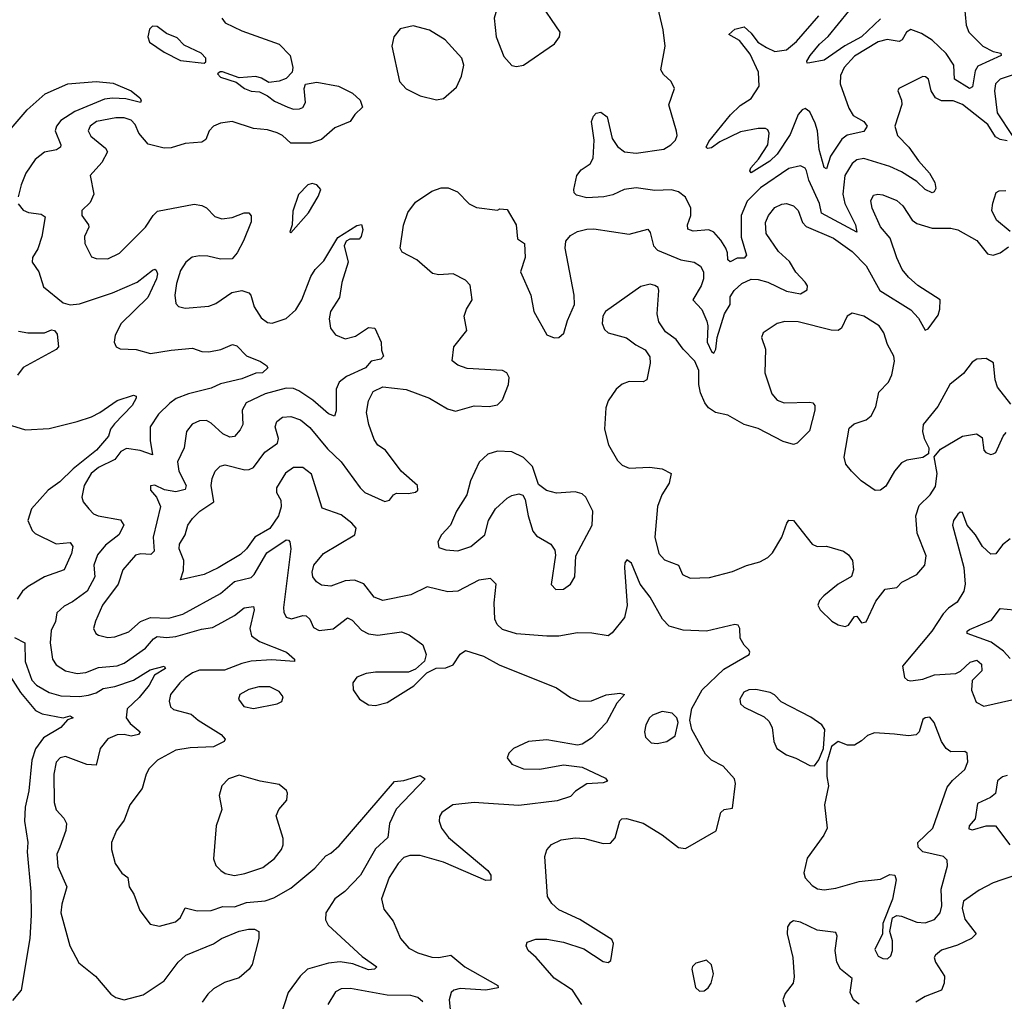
# Model space of a CAD drawing. Extents: x 1603745 to 1745082, y 385868 to 533966.
# Tile 590 of 646: x 1639420 to 1643613, y 506768 to 510948. Entities that reach past the tile are written whole.
import ezdxf

# ---------------------------------------------------------------- set-up
doc = ezdxf.new("R2010")
doc.units = 0

msp = doc.modelspace()

# ---------------------------------------------------------------- linework, layer by layer
at = {"layer": '0CON20XD'}
for points in [[(1641535, 510748.5), (1641565, 510754.4), (1641697.1, 510845), (1641718.6, 510875), (1641721.4, 510895), (1641626.7, 511035), (1641614, 511105), (1641635, 511136.7), (1641715, 511174), (1641721.2, 511195), (1641703.9, 511213.9), (1641635, 511228.8), (1641605, 511272.5), (1641575, 511290), (1641556.7, 511265), (1641551.7, 511228.3), (1641525, 511197.5), (1641520, 511165), (1641480.8, 511095), (1641439.7, 510955), (1641448.8, 510875), (1641481.6, 510791.6), (1641515, 510753.3), (1641535, 510748.5)], [(1643625, 510432), (1643595, 510437.5), (1643575, 510450), (1643542.5, 510502.5), (1643435, 510587.5), (1643395, 510602.2), (1643345, 510603.2), (1643319.1, 510615), (1643300.4, 510645), (1643289.4, 510695), (1643276.7, 510705), (1643265, 510705.6), (1643163.3, 510655), (1643158.8, 510645), (1643175.4, 510605.4), (1643176.6, 510586.6), (1643145.8, 510495), (1643158.4, 510455), (1643205.5, 510405.5), (1643247.8, 510347.8), (1643294.7, 510295), (1643317.3, 510255), (1643320.6, 510229.4), (1643314.3, 510215.7), (1643305, 510211.4), (1643275, 510224.6), (1643239.5, 510259.5), (1643175, 510300.5), (1643125, 510323.4), (1643015, 510357.6), (1642985, 510350.9), (1642964.1, 510335.9), (1642933.2, 510285), (1642924.4, 510205), (1642933.3, 510165), (1642978.6, 510075), (1642985, 510044), (1642834.4, 510124.4), (1642825.2, 510165), (1642779.7, 510265), (1642770.4, 510305), (1642765, 510315.6), (1642745, 510326.5), (1642695, 510313.8), (1642575, 510231.8), (1642517.2, 510175), (1642491.9, 510115), (1642492.1, 510022.1), (1642514.3, 509945), (1642505, 509932.9), (1642475, 509932.2), (1642445, 509917.1), (1642435.8, 509925), (1642434.3, 509955), (1642426.1, 509975), (1642405, 510010), (1642375, 510042.9), (1642355, 510052.9), (1642287.3, 510047.3), (1642265.5, 510055.5), (1642263.8, 510075), (1642278.2, 510115), (1642277.6, 510145), (1642255, 510192.5), (1642225, 510215.8), (1642195, 510223), (1642125, 510220.9), (1642045, 510231.9), (1641994.2, 510225), (1641945, 510201.8), (1641906.6, 510193.4), (1641835, 510189.6), (1641790.3, 510200.3), (1641780.5, 510210.5), (1641778.8, 510225), (1641792, 510285), (1641810.6, 510309.4), (1641849.2, 510335), (1641862.2, 510357.8), (1641865.4, 510435.4), (1641854.3, 510515), (1641862.7, 510537.3), (1641875, 510550), (1641895, 510553.8), (1641922, 510535), (1641942.9, 510442.9), (1641965, 510408.2), (1641995, 510385.4), (1642045, 510379.6), (1642163, 510397), (1642193.1, 510415), (1642211.8, 510435), (1642218.8, 510455), (1642216.4, 510473.6), (1642184.4, 510585), (1642208, 510655), (1642194.3, 510685), (1642160.8, 510715), (1642149.4, 510735), (1642168.5, 510835), (1642159.5, 510905), (1642130.8, 511025)], [(1643441.1, 511015), (1643450.4, 510925), (1643462.1, 510895), (1643521.5, 510835), (1643565, 510812.6), (1643597.5, 510805), (1643599.4, 510795), (1643500, 510750), (1643489, 510731), (1643477.2, 510662.8), (1643465, 510655.4), (1643400.4, 510695), (1643397.2, 510755), (1643365, 510804.7), (1643305, 510861.4), (1643259.6, 510889.6), (1643213.9, 510906.1), (1643195.6, 510895), (1643177.4, 510862.6), (1643165, 510855.4), (1643113.2, 510863.2), (1643075, 510854.3), (1642975, 510792.3), (1642930.5, 510745), (1642915, 510710), (1642913.9, 510675), (1642950.7, 510570.7), (1642969.6, 510539.6), (1643015, 510514.4), (1643029.1, 510495), (1643015, 510472.3), (1642943, 510457), (1642920.6, 510439.4), (1642872.5, 510367.5), (1642855, 510312.5), (1642845, 510318.6), (1642823.8, 510395), (1642816.7, 510475), (1642807.2, 510507.2), (1642785, 510555.6), (1642765, 510569.6), (1642751.9, 510565), (1642735.4, 510545), (1642700.7, 510459.3), (1642645, 510375.7), (1642613.4, 510345), (1642535, 510296), (1642528.6, 510305), (1642533.2, 510316.8), (1642566, 510354), (1642605, 510415.6), (1642611, 510465), (1642605, 510478.8), (1642595, 510484.7), (1642564.8, 510484.8), (1642489.5, 510470.5), (1642401.8, 510428.2), (1642365, 510402.8), (1642349.3, 510399.3), (1642342.5, 510405), (1642355, 510429.2), (1642446.4, 510543.6), (1642487.1, 510582.9), (1642535, 510613.1), (1642569.2, 510665), (1642566.5, 510725), (1642531, 510801), (1642485, 510858.9), (1642440, 510885), (1642465, 510908), (1642505, 510918), (1642535, 510890.8), (1642562.7, 510852.7), (1642599.2, 510829.2), (1642635, 510813.1), (1642685, 510819.6), (1642727.5, 510855), (1642822.5, 510965)], [(1640280, 510955), (1640295.3, 510935.3), (1640365, 510900.4), (1640525, 510844), (1640571.2, 510795), (1640582.5, 510745), (1640580, 510725), (1640555, 510697.5), (1640525, 510686.7), (1640480.7, 510680.7), (1640449.5, 510699.5), (1640425, 510706), (1640355, 510700), (1640283.6, 510726.4), (1640273.3, 510726.7), (1640262.5, 510717.5), (1640275, 510703.3), (1640341.7, 510681.7), (1640377.5, 510655), (1640405, 510644.3), (1640441.2, 510641.2), (1640475, 510624), (1640505, 510601.9), (1640561.2, 510575), (1640585, 510567.8), (1640611.7, 510568.3), (1640625.4, 510574.6), (1640636.9, 510595), (1640631.2, 510655), (1640636.7, 510673.3), (1640685, 510682.5), (1640776.7, 510665), (1640836.7, 510635), (1640870, 510605), (1640880, 510575), (1640846.7, 510545), (1640827.5, 510515), (1640761.7, 510488.3), (1640705, 510437.8), (1640657.8, 510422.2), (1640575, 510422.7), (1640538.5, 510455), (1640516.4, 510466.4), (1640475, 510478.8), (1640414.8, 510484.8), (1640324.1, 510514.1), (1640275, 510507.5), (1640245.7, 510495), (1640226.9, 510475), (1640212.2, 510437.8), (1640195, 510426.9), (1640125, 510420.4), (1640065, 510402.3), (1640035, 510401.5), (1639967.4, 510417.4), (1639926.5, 510465), (1639911.9, 510501.9), (1639895, 510520), (1639865, 510530.8), (1639829.3, 510530.7), (1639747.1, 510515), (1639720, 510495), (1639711.5, 510475), (1639722, 510452), (1639785, 510401.4), (1639793.3, 510385), (1639769.8, 510340.2), (1639720, 510285), (1639735.2, 510204.8), (1639719.9, 510170.1), (1639684.5, 510135), (1639684.4, 510115), (1639713.1, 510075), (1639714.4, 510065), (1639695.7, 510025), (1639696.9, 509995), (1639725, 509938.8), (1639745, 509930.8), (1639795, 509930), (1639845, 509953.5), (1639955.7, 510064.3), (1639988.2, 510115), (1640007.2, 510132.8), (1640162.7, 510162.7), (1640195, 510157.5), (1640215, 510147.5), (1640250.2, 510110.2), (1640280.2, 510100.2), (1640324.6, 510105.4), (1640375, 510125.7), (1640395, 510126), (1640405, 510112.5), (1640405, 510087.5), (1640373.3, 510006.7), (1640345.3, 509954.7), (1640325, 509930.5), (1640275, 509927.9), (1640220.9, 509940.9), (1640185, 509941.9), (1640153.8, 509936.2), (1640126.5, 509915), (1640105, 509880), (1640087.6, 509825), (1640080.4, 509775), (1640085, 509740), (1640096.6, 509726.6), (1640125, 509720), (1640225, 509728.1), (1640255, 509739.4), (1640323.7, 509786.3), (1640365, 509795.6), (1640395, 509785.6), (1640404.6, 509774.6), (1640418.2, 509725), (1640448.3, 509678.3), (1640475, 509658.1), (1640495, 509655.5), (1640555, 509675.5), (1640595, 509712.5), (1640621.6, 509755), (1640658.8, 509855), (1640677.3, 509885), (1640715, 509920.8), (1640775, 510020), (1640855, 510072), (1640875, 510076.2), (1640881.4, 510055), (1640874, 510025), (1640865, 510014), (1640825, 510013.8), (1640810, 510005), (1640801.2, 509985), (1640818.5, 509915), (1640790.9, 509829.1), (1640781.3, 509765), (1640743.4, 509705), (1640737.8, 509675), (1640743.1, 509635), (1640765, 509605.5), (1640805, 509589.2), (1640849.8, 509600.2), (1640905, 509637.5), (1640932.5, 509635), (1640959.4, 509575), (1640960.6, 509540.6), (1640969.2, 509515), (1640956.9, 509503.1), (1640915.8, 509494.2), (1640892, 509465), (1640810.8, 509429.2), (1640780.5, 509405), (1640767.7, 509375), (1640766.9, 509283.1), (1640760.5, 509259.5), (1640735, 509269.1), (1640667.9, 509327.9), (1640608.2, 509368.2), (1640585, 509377.6), (1640555, 509378.9), (1640465.6, 509355), (1640383.8, 509316.2), (1640367.5, 509285), (1640370, 509225), (1640358.6, 509201.4), (1640335, 509173.5), (1640315, 509170.4), (1640285, 509185.3), (1640235, 509230.4), (1640215, 509240.9), (1640185, 509240), (1640154, 509226), (1640130, 509195), (1640120.4, 509125), (1640091.4, 509065), (1640097.5, 509025), (1640128.2, 508965), (1640125, 508947.5), (1640085, 508937.1), (1640036.6, 508946.6), (1639995, 508965.6), (1639976.7, 508963.3), (1639976.2, 508945), (1640002, 508915), (1640018.9, 508875), (1639988.7, 508745), (1639992.3, 508685), (1639978.8, 508671.2), (1639935, 508673.8), (1639912.6, 508667.4), (1639858.5, 508605), (1639839.4, 508545), (1639772.9, 508455), (1639742.4, 508387.6), (1639734.6, 508355.4), (1639743.3, 508335), (1639755, 508326.9), (1639795, 508317.5), (1639825, 508319.6), (1639885, 508341.2), (1639934.5, 508385), (1639977.2, 508402.8), (1640055, 508399.1), (1640115, 508416.8), (1640275.2, 508504.8), (1640335, 508555.7), (1640405, 508572.8), (1640417.8, 508585), (1640472.5, 508677.5), (1640555, 508733.5), (1640565, 508732.5), (1640570, 508725), (1640574.1, 508695), (1640543.8, 508445), (1640544.6, 508424.6), (1640555, 508404.3), (1640576.6, 508396.6), (1640625, 508411.1), (1640639.2, 508409.2), (1640654.6, 508395), (1640670.4, 508360.4), (1640695, 508347.5), (1640755, 508354.6), (1640815, 508400.9), (1640835, 508391.5), (1640875, 508348.9), (1640905, 508333.6), (1640945, 508327.8), (1641045, 508341.1), (1641078.7, 508328.7), (1641136.8, 508286.8), (1641151.2, 508245), (1641143.6, 508216.4), (1641105, 508182.5), (1641075, 508170), (1640935, 508169.5), (1640895, 508164.4), (1640855, 508148.1), (1640838.6, 508125), (1640839.2, 508095), (1640866.2, 508055), (1640905, 508030), (1640935, 508028), (1640985, 508040), (1641098.3, 508111.7), (1641153, 508167), (1641193.6, 508186.4), (1641235, 508188), (1641265, 508201.2), (1641295, 508246.2), (1641317.7, 508262.3), (1641395, 508237.5), (1641460.8, 508200.8), (1641705, 508103.1), (1641765, 508061.9), (1641805, 508045.6), (1641855, 508047.8), (1641916.6, 508073.4), (1641975, 508080.6), (1641995.7, 508075), (1641962.3, 508037.7), (1641918.9, 507955), (1641855, 507888), (1641815, 507863.6), (1641795, 507858.2), (1641665, 507882), (1641586.7, 507875), (1641522.5, 507845), (1641502.9, 507825), (1641496.2, 507805), (1641515, 507778), (1641565, 507758.6), (1641635, 507757.1), (1641735, 507775.6), (1641815, 507764.5), (1641915, 507718.6), (1641923.3, 507705), (1641905, 507698), (1641835, 507694.6), (1641787.2, 507662.8), (1641765, 507640), (1641708.4, 507621.6), (1641545, 507602), (1641395, 507611.8), (1641355, 507614.7), (1641263.8, 507605), (1641217.2, 507572.8), (1641207.1, 507555), (1641205.6, 507535), (1641215.6, 507505), (1641245.6, 507465), (1641413.1, 507325), (1641425.5, 507305), (1641426.7, 507283.3), (1641405, 507283.2), (1641225, 507360.4), (1641125, 507389.5), (1641080.4, 507389.6), (1641055, 507380), (1641030.9, 507355), (1640992.7, 507295), (1640960, 507205), (1640970.7, 507160.7), (1641009.8, 507109.8), (1641041.1, 507035), (1641077.1, 506995), (1641115, 506974.5), (1641175, 506955.5), (1641205, 506954.6), (1641255, 506964.4), (1641315, 506914.6)], [(1642784.1, 510764.1), (1642773.4, 510763.4), (1642772.2, 510772.2), (1642786.2, 510795), (1642825, 510843.4), (1642863.1, 510876.9), (1642950.9, 510985)], [(1643085, 510951.1), (1643005, 510875.2), (1642933.2, 510836.8), (1642845, 510775.8), (1642784.1, 510764.1)], [(1640205, 510762.5), (1640211.7, 510768.3), (1640212.5, 510785), (1640192.5, 510805), (1640119.5, 510839.5), (1640090.5, 510870.5), (1640045, 510890), (1640005, 510919.2), (1639985, 510920), (1639972.2, 510907.8), (1639965.6, 510875), (1639972.4, 510852.4), (1640035, 510810), (1640105, 510773.8), (1640205, 510762.5)], [(1641195, 510607.3), (1641225, 510612.2), (1641279.1, 510660.9), (1641301.7, 510708.3), (1641311.2, 510755), (1641302, 510785), (1641231.7, 510861.7), (1641165, 510904.2), (1641095, 510922.5), (1641040.3, 510909.7), (1641013.1, 510875), (1641003.8, 510835), (1641036.9, 510685), (1641065, 510653.9), (1641125, 510624.1), (1641195, 510607.3)], [(1643655, 510714.1), (1643595, 510695.3), (1643575.4, 510675), (1643571.1, 510645), (1643582.1, 510552.1), (1643646, 510455)], [(1639374.7, 510475), (1639451.4, 510565), (1639527.5, 510632.5), (1639625, 510675.3), (1639745, 510684.3), (1639818.3, 510678.3), (1639894.2, 510645), (1639930.6, 510615), (1639937.1, 510605), (1639933.8, 510596.2), (1639871.4, 510611.4), (1639815, 510614.1), (1639780.9, 510609.1), (1639655, 510557.7), (1639595, 510518.9), (1639575.9, 510495), (1639570.6, 510475), (1639594.5, 510415.5), (1639592.9, 510405), (1639576.2, 510393.8), (1639525, 510384.3), (1639485, 510353.4), (1639446.2, 510295), (1639425.3, 510245), (1639413.5, 510193.5)], [(1640833.7, 508803.7), (1640789.2, 508839.2), (1640707.8, 508867.8), (1640662.2, 509012.2), (1640625, 509040.6), (1640585, 509041.9), (1640552.2, 509017.8), (1640513.1, 508955), (1640512.9, 508935), (1640531.8, 508901.8), (1640533.8, 508873.8), (1640521.2, 508835), (1640485, 508782), (1640420.7, 508745), (1640385.2, 508694.8), (1640359.6, 508670.4), (1640265, 508613.4), (1640205, 508585.4), (1640105, 508562.5), (1640117.4, 508602.6), (1640119.2, 508645), (1640098.5, 508695), (1640100.8, 508715), (1640123.8, 508755), (1640136.2, 508795), (1640155, 508823.5), (1640186.4, 508855), (1640246.2, 508895), (1640235.3, 508965), (1640239.6, 508995), (1640252.5, 509025), (1640273.3, 509046.7), (1640295, 509052.9), (1640378.2, 509031.8), (1640397.5, 509032.5), (1640415, 509041.1), (1640462.9, 509107.1), (1640518.1, 509145), (1640522.2, 509165), (1640507.3, 509215), (1640515, 509237.1), (1640538.8, 509255), (1640575, 509258.5), (1640615, 509244.6), (1640655, 509210.9), (1640730.7, 509120.7), (1640788.9, 509065), (1640868.9, 508955), (1640890, 508935), (1640975, 508897.1), (1640995, 508902), (1641012, 508925), (1641025, 508931.4), (1641075, 508930), (1641105, 508936), (1641115.8, 508945), (1641113.8, 508965), (1641043.5, 509025), (1640977.5, 509115), (1640945, 509135.8), (1640929.8, 509159.8), (1640906.4, 509225), (1640896.4, 509275), (1640904.5, 509325), (1640925, 509364.2), (1640965.5, 509384.5), (1641065, 509373.3), (1641165, 509336.1), (1641241.3, 509291.3), (1641275, 509281.8), (1641355, 509303.3), (1641418.5, 509301.5), (1641455, 509308), (1641475, 509330), (1641500.8, 509395), (1641503.8, 509425), (1641493.9, 509443.9), (1641475, 509453.8), (1641325, 509462.9), (1641285, 509477.5), (1641261.4, 509495), (1641268.1, 509555), (1641324.4, 509625), (1641312.2, 509685), (1641322.2, 509715), (1641347.1, 509755), (1641337.3, 509817.3), (1641318.3, 509838.3), (1641265.8, 509865.8), (1641205, 509861.1), (1641177.8, 509867.8), (1641110.8, 509925), (1641048.8, 509958.8), (1641040, 509975), (1641053.8, 510073.8), (1641073.2, 510126.8), (1641105, 510171.2), (1641175, 510218.5), (1641215, 510232.3), (1641245, 510231.8), (1641284.6, 510214.6), (1641333.8, 510163.8), (1641365, 510148.6), (1641455, 510136.7), (1641465, 510142.5), (1641495, 510140), (1641534, 510075), (1641540, 510015), (1641569.2, 509995), (1641572.9, 509935), (1641551.9, 509875), (1641596.9, 509775), (1641609.5, 509705), (1641665, 509606), (1641695, 509593.5), (1641715, 509595.5), (1641736.4, 509613.6), (1641752.4, 509667.6), (1641782.2, 509735), (1641781.5, 509775), (1641742.3, 509975), (1641744.8, 510005), (1641765, 510029.3), (1641795, 510045.9), (1641834.1, 510055.9), (1641865, 510057.3), (1642015, 510035.4), (1642095, 510056), (1642105, 510042.5), (1642118.8, 509985), (1642136.2, 509966.2), (1642235.3, 509925.3), (1642291.2, 509915), (1642318.5, 509898.5), (1642331.1, 509875), (1642331.1, 509845), (1642321.1, 509815), (1642286.2, 509755), (1642324.3, 509714.3), (1642345.3, 509665), (1642350.3, 509645), (1642347.1, 509575), (1642365, 509535.8), (1642375, 509528), (1642384.5, 509545.5), (1642390, 509595), (1642420.8, 509695), (1642444.6, 509735), (1642445, 509767.5), (1642462.3, 509795), (1642495, 509824.7), (1642535, 509843.2), (1642565, 509842), (1642605, 509830.8), (1642685, 509791.9), (1642745, 509780.8), (1642772.8, 509797.2), (1642774.4, 509815), (1642765, 509830), (1642725, 509873.1), (1642698, 509918), (1642651.7, 509961.7), (1642598.3, 510038.3), (1642596.2, 510085), (1642608.8, 510115), (1642635, 510148.8), (1642665, 510163.1), (1642685.4, 510165.4), (1642715, 510155.5), (1642734.5, 510135), (1642752.7, 510085), (1642768.2, 510068.2), (1642885, 510018.1), (1642965, 509960.5), (1643025, 509899.6), (1643082.5, 509795), (1643215, 509712.3), (1643246.8, 509676.8), (1643275, 509626.7), (1643287.9, 509632.1), (1643330.6, 509689.4), (1643338.6, 509715), (1643340, 509755), (1643245, 509816.7), (1643205, 509851.2), (1643177.3, 509885), (1643154.4, 509934.4), (1643127.2, 510017.2), (1643085, 510065.7), (1643050, 510145), (1643043.6, 510176.4), (1643055, 510200.8), (1643074.5, 510205.5), (1643095, 510201.8), (1643155, 510178.9), (1643180.5, 510155), (1643219.5, 510095), (1643239.7, 510079.7), (1643305, 510060), (1643385, 510060.4), (1643415, 510052.9), (1643495, 510008.5), (1643541.7, 509951.7), (1643565, 509945.7), (1643595, 509955.7), (1643629.8, 509980.2)], [(1640575, 510040), (1640648.9, 510125), (1640691.4, 510195), (1640702, 510225), (1640685.6, 510245.6), (1640665, 510250.8), (1640646.7, 510245), (1640606.3, 510203.7), (1640583.1, 510133.1), (1640580, 510075), (1640570, 510045), (1640575, 510040)], [(1643636.9, 510046.9), (1643579.5, 510095), (1643560, 510135), (1643563.1, 510166.9), (1643578, 510212), (1643590.8, 510219.2), (1643618.8, 510221.2)], [(1639413.8, 510163.8), (1639435, 510136.9), (1639457.8, 510127.8), (1639510.5, 510120.5), (1639528.6, 510108.6), (1639514.6, 510025), (1639497.1, 509972.9), (1639474.5, 509935), (1639473.1, 509915), (1639501.5, 509875), (1639521.1, 509811.1), (1639605, 509741.8), (1639635, 509734.6), (1639675, 509738.7), (1639815, 509785.7), (1639920, 509830), (1639985, 509881.1), (1639995, 509885.7), (1640000.9, 509880.9), (1640005.9, 509865.9), (1640002.5, 509845), (1639965.3, 509765), (1639852.5, 509655), (1639826.4, 509605), (1639821.4, 509575), (1639831.2, 509555), (1639846.9, 509546.9), (1639915, 509543.6), (1639976.2, 509526.2), (1640065, 509540.4), (1640155, 509550), (1640195, 509535.5), (1640225, 509533.4), (1640275.7, 509544.3), (1640325.4, 509565.4), (1640345, 509558.9), (1640385, 509516.2), (1640445, 509493.1), (1640471.2, 509475), (1640475.8, 509465), (1640453.3, 509445), (1640425, 509442.3), (1640365, 509419), (1640275, 509398.1), (1640235, 509379.3), (1640138.6, 509355), (1640086.7, 509335), (1640058.5, 509315), (1640011, 509269), (1639975.4, 509215), (1639975.9, 509155.9), (1639985.4, 509094.6), (1639933.2, 509113.2), (1639875, 509122.8), (1639851, 509109), (1639825, 509074.7), (1639755, 509041.8), (1639723.5, 509015), (1639693.9, 508965), (1639684.4, 508915), (1639690, 508895), (1639714.4, 508865), (1639734.2, 508844.2), (1639754, 508835), (1639848.9, 508818.9), (1639863.1, 508795), (1639842.1, 508755), (1639785, 508711.1), (1639751.1, 508668.9), (1639735.3, 508625), (1639739.3, 508575), (1639706.4, 508515), (1639645, 508469.6), (1639608.9, 508451.1), (1639578.3, 508421.7), (1639571.8, 508385), (1639553.3, 508346.7), (1639549.7, 508295), (1639560, 508225), (1639575, 508200.9), (1639614.8, 508174.8), (1639665, 508163.9), (1639701.9, 508168.1), (1639755, 508189.4), (1639835, 508196.6), (1639865, 508208.4), (1639955, 508271.8), (1639989, 508311), (1640005, 508320.9), (1640045, 508317.1), (1640085, 508322), (1640193.3, 508353.3), (1640240.3, 508359.7), (1640265, 508372.9), (1640335, 508410.9), (1640375, 508443.5), (1640415, 508450), (1640417.9, 508435), (1640400.3, 508355), (1640407.5, 508325), (1640441, 508301), (1640556, 508255), (1640590, 508225), (1640590, 508215), (1640492.7, 508222.7), (1640405, 508216.8), (1640365, 508207.3), (1640292.4, 508177.6), (1640185, 508178.4), (1640155, 508166.5), (1640124.6, 508145), (1640101.1, 508125), (1640062.5, 508075), (1640055.6, 508045.6), (1640062, 508022), (1640075, 508011.4), (1640150.2, 507990.2), (1640179.4, 507965), (1640277.1, 507905), (1640294.2, 507885), (1640290, 507875), (1640245, 507852.3), (1640145, 507847.1), (1640085, 507837.2), (1640006.9, 507795), (1639971.1, 507758.9), (1639957.8, 507735), (1639941.4, 507675), (1639888.1, 507605), (1639865, 507540), (1639832.2, 507495), (1639810, 507445), (1639810, 507415), (1639826.9, 507355), (1639855, 507313.8), (1639880, 507295), (1639886, 507255), (1639906, 507225), (1639931.2, 507155), (1639975, 507096.7), (1640015, 507088), (1640083, 507107), (1640104, 507125), (1640125, 507165.6), (1640175, 507153.9), (1640235, 507154.6), (1640285, 507171.2), (1640335, 507169.8), (1640385, 507188.8), (1640465, 507196.6), (1640501.7, 507208.3), (1640575, 507250), (1640676.2, 507335), (1640722.7, 507387.3), (1640745, 507398.5), (1640779.7, 507430.3), (1641015.9, 507704.1), (1641055, 507708), (1641125, 507730), (1641146.7, 507715), (1641023.3, 507586.7), (1640993.8, 507525), (1640987.9, 507465), (1640935, 507417.2), (1640871.6, 507305), (1640803.8, 507236.2), (1640762.1, 507205), (1640723.8, 507145), (1640721.5, 507115), (1640732.6, 507092.6), (1640878.7, 506958.7), (1640940, 506915), (1640931.2, 506905), (1640905, 506901.9), (1640837.8, 506927.8), (1640785, 506936.8), (1640735, 506931), (1640645.2, 506904.8), (1640614.1, 506875), (1640563.1, 506805), (1640530.6, 506705)], [(1643640.9, 509310.9), (1643584, 509384), (1643573.2, 509415), (1643566.4, 509486.4), (1643535, 509505.6), (1643495, 509501.9), (1643475, 509489.2), (1643438.9, 509441.1), (1643380.6, 509395), (1643329.1, 509300.9), (1643266.7, 509225), (1643264.4, 509195), (1643271.1, 509165), (1643291.2, 509125), (1643290, 509100), (1643265, 509084), (1643197.8, 509072.2), (1643175, 509061.5), (1643144.7, 509025.3), (1643107.7, 508962.3), (1643085, 508944.5), (1643062.9, 508942.9), (1643003.3, 508985), (1642961.9, 509025), (1642937.5, 509055), (1642930, 509085), (1642951.5, 509208.5), (1642972.6, 509227.4), (1643025, 509244.5), (1643045, 509261.1), (1643065, 509300), (1643078.2, 509361.8), (1643118.8, 509405), (1643134.1, 509435.9), (1643145.3, 509494.7), (1643142.7, 509515), (1643114.7, 509564.7), (1643100, 509615), (1643079.4, 509645), (1643015, 509685.4), (1642965, 509698.5), (1642943.1, 509685), (1642918.6, 509635), (1642905, 509624.5), (1642875, 509625.4), (1642735, 509661.1), (1642677.4, 509662.6), (1642645.5, 509654.5), (1642585.9, 509614.1), (1642578, 509595), (1642595.7, 509545), (1642593.1, 509445), (1642622.1, 509355), (1642645, 509328.5), (1642675, 509317.3), (1642785, 509320), (1642797.1, 509317.1), (1642806.2, 509305), (1642806, 509285), (1642782.7, 509197.3), (1642730, 509145), (1642715, 509138.9), (1642671.5, 509151.5), (1642565, 509207.7), (1642505, 509224.6), (1642435, 509263.6), (1642382.5, 509275), (1642353.1, 509295), (1642336.7, 509316.7), (1642318.8, 509358.8), (1642311.8, 509395), (1642312, 509455), (1642295, 509494.4), (1642244.5, 509545), (1642215, 509585.8), (1642169.1, 509619.1), (1642142.1, 509662.1), (1642134.5, 509695), (1642141.9, 509795), (1642137.9, 509807.9), (1642125, 509816.9), (1642105, 509821.9), (1642065, 509812.5), (1641915, 509705.5), (1641903.2, 509685), (1641900, 509655), (1641909.5, 509629.5), (1641925.7, 509614.3), (1642003.4, 509593.4), (1642043, 509563), (1642083, 509543), (1642102.7, 509512.7), (1642104.2, 509485), (1642090, 509415), (1642074.4, 509405.6), (1642015, 509407.1), (1641985, 509395.6), (1641959.2, 509375), (1641925.4, 509324.6), (1641915.6, 509295), (1641910, 509205), (1641927.6, 509137.6), (1641965, 509071.4), (1641985, 509050.5), (1642015, 509039.1), (1642102.1, 509042.1), (1642155, 509035.7), (1642193.8, 509015), (1642185.5, 508975), (1642153.6, 508925), (1642136.2, 508875), (1642124.1, 508745), (1642140.7, 508675), (1642165, 508648.2), (1642225.4, 508625.4), (1642242.9, 508585), (1642275, 508569.5), (1642357, 508573), (1642455, 508598.1), (1642515, 508624.4), (1642571.1, 508638.9), (1642605, 508658.6), (1642625, 508678), (1642665.5, 508744.5), (1642685.9, 508804.1), (1642695, 508816.7), (1642715, 508816.2), (1642795, 508714.2), (1642815, 508704.2), (1642855, 508706), (1642927.5, 508685), (1642949.7, 508669.7), (1642966.2, 508645), (1642970, 508605), (1642962.3, 508577.7), (1642905, 508543.8), (1642844, 508495), (1642826, 508475), (1642818, 508455), (1642828.8, 508435), (1642877.6, 508387.6), (1642905, 508370.8), (1642935, 508364)], [(1639415, 509621.5), (1639454.1, 509614.1), (1639525, 509614.6), (1639555, 509627.3), (1639568.6, 509625), (1639579.7, 509609.7), (1639584.8, 509555.2), (1639575, 509543.9), (1639435, 509466.4), (1639410, 509435)], [(1639385, 509219.4), (1639445, 509201.5), (1639545, 509207.9), (1639665, 509236.7), (1639725, 509257.3), (1639760.6, 509275), (1639835, 509327.1), (1639905, 509349.2), (1639916.2, 509345), (1639916, 509336), (1639899.2, 509305), (1639822.9, 509227.1), (1639806.9, 509205), (1639798.5, 509175), (1639746.4, 509115), (1639647.2, 509035), (1639590.2, 508979.8), (1639541.2, 508945), (1639470.3, 508865), (1639454.6, 508815), (1639472.6, 508772.6), (1639485, 508760.6), (1639575, 508715.6), (1639635, 508721.4), (1639645.4, 508705.4), (1639640, 508675), (1639608.6, 508605), (1639525, 508575.3), (1639455.6, 508535), (1639432.1, 508515), (1639409.1, 508480.9)], [(1642935, 508364), (1642949.7, 508370.3), (1642975, 508406.7), (1642985, 508407.5), (1643005, 508380), (1643025, 508384), (1643065, 508472.5), (1643105, 508522.5), (1643155, 508530), (1643176.7, 508553.3), (1643240, 508585), (1643274.4, 508625), (1643279.2, 508665), (1643241.7, 508761.7), (1643236, 508835), (1643250.5, 508879.5), (1643296.2, 508925), (1643319.1, 508960.9), (1643326, 509015), (1643313.3, 509086.7), (1643340.9, 509119.1), (1643435, 509174.4), (1643494.1, 509184.1), (1643518.3, 509168.3), (1643526, 509115), (1643534, 509105), (1643555, 509096.2), (1643565, 509098.8), (1643576.2, 509105), (1643607.5, 509175), (1643620.2, 509189.8)], [(1641702.3, 508522.3), (1641735, 508522.5), (1641765, 508544), (1641784, 508575), (1641788, 508665), (1641857.5, 508795), (1641860, 508855), (1641830, 508915), (1641815, 508928.8), (1641785, 508937.9), (1641705, 508931.4), (1641663.1, 508943.1), (1641629.5, 508969.5), (1641602.9, 509045), (1641565, 509084.4), (1641515, 509107.3), (1641455, 509110.5), (1641412.6, 509097.4), (1641376.4, 509063.6), (1641339.1, 508985), (1641324.4, 508925), (1641280, 508855), (1641254.2, 508795), (1641216.2, 508755), (1641200, 508725), (1641205, 508701.2), (1641235, 508690.6), (1641285, 508687.1), (1641341.2, 508705), (1641400.6, 508755), (1641415.6, 508815), (1641445.4, 508864.6), (1641495, 508910.6), (1641515, 508921.9), (1641545, 508929.2), (1641562.9, 508922.9), (1641572.5, 508905), (1641584.5, 508835), (1641605, 508770), (1641620.2, 508750.2), (1641681.2, 508715), (1641698.8, 508688.8), (1641701.7, 508668.3), (1641682.5, 508542.5), (1641702.3, 508522.3)], [(1643637.5, 508737.5), (1643605, 508711.4), (1643576.4, 508673.6), (1643555, 508671.5), (1643520.4, 508705), (1643490.5, 508755), (1643454.5, 508795), (1643435, 508850), (1643425, 508851.2), (1643415, 508842), (1643395.7, 508815), (1643392.5, 508795), (1643440.3, 508615), (1643446, 508545), (1643440.5, 508515), (1643411.7, 508468.3), (1643375, 508442.2), (1643352.4, 508417.6), (1643303.6, 508345), (1643178.6, 508195), (1643186.9, 508146.9), (1643200, 508135), (1643215, 508133.5), (1643265, 508140.4), (1643315, 508157.7), (1643406.3, 508163.7), (1643426.4, 508173.6), (1643467.4, 508212.6), (1643495, 508221.1), (1643515, 508203.8), (1643517.5, 508175), (1643476.4, 508133.6), (1643472.9, 508092.9), (1643492.1, 508042.1), (1643524.7, 508024.7), (1643645, 508052.1)], [(1641813.3, 506755), (1641774.2, 506815), (1641695, 506866), (1641619.2, 506955), (1641585.6, 506985), (1641576.2, 507005), (1641580.5, 507019.5), (1641617, 507033), (1641665, 507032.9), (1641735, 507020.3), (1641822, 506992), (1641905, 506937.1), (1641925.9, 506934.1), (1641937.7, 506942.3), (1641948, 507015), (1641941.7, 507031.7), (1641805, 507116.4), (1641715, 507158.2), (1641685.6, 507185), (1641667.8, 507215), (1641655.8, 507385), (1641665, 507413.3), (1641685, 507435.8), (1641725, 507455.6), (1641785, 507464.5), (1641825, 507461.2), (1641905, 507440.4), (1641935, 507442.2), (1641955.4, 507464.6), (1641975, 507536.7), (1641984.4, 507545.6), (1642003.3, 507546.7), (1642075, 507526.7), (1642155, 507477.3), (1642225, 507422.5), (1642255, 507419.2), (1642385, 507493.8), (1642405, 507572.5), (1642420, 507585), (1642455, 507590), (1642467.5, 507695), (1642464, 507715), (1642415, 507770), (1642365.6, 507795.6), (1642340.6, 507820.6), (1642282, 507925), (1642273.3, 507965), (1642281.4, 508015), (1642325.3, 508095), (1642417.5, 508182.5), (1642525.7, 508245), (1642529.2, 508255), (1642524.2, 508265), (1642504.3, 508285), (1642488.1, 508315), (1642485.7, 508355.7), (1642479.4, 508369.4), (1642465, 508372.5), (1642345, 508344.4), (1642245, 508348.9), (1642185.6, 508365.6), (1642157.5, 508395), (1642105, 508488.6), (1642062.2, 508545), (1642025, 508634.2), (1642005, 508647.5), (1641997.1, 508635), (1641995.4, 508615), (1642005.9, 508454.1), (1641995, 508402), (1641942.7, 508337.3), (1641925, 508323.8), (1641855.8, 508335.8), (1641795, 508336.9), (1641715, 508323.6), (1641665, 508322.9), (1641535, 508332.4), (1641475, 508350.8), (1641452.3, 508372.3), (1641442.5, 508395), (1641439.6, 508465), (1641448.6, 508545), (1641425, 508569.2), (1641375, 508561.8), (1641285, 508514.5), (1641242.2, 508512.2), (1641155, 508532.7), (1641085, 508498.7), (1640965.5, 508475.5), (1640929.1, 508489.1), (1640885.2, 508545.2), (1640845, 508560.9), (1640805, 508559.3), (1640745, 508535.4), (1640705, 508540.4), (1640683.1, 508555), (1640668.5, 508575), (1640665.5, 508595), (1640672.9, 508625), (1640713.1, 508675), (1640846.4, 508755), (1640852.7, 508782.7), (1640833.7, 508803.7)], [(1643637.3, 508227.3), (1643608.7, 508258.7), (1643556.8, 508296.8), (1643454.4, 508335), (1643454.4, 508345), (1643465, 508351.9), (1643558.7, 508391.3), (1643595, 508441.4), (1643655, 508435.6)], [(1639397.7, 508317.7), (1639442.1, 508295), (1639442.6, 508215), (1639471.6, 508135), (1639491.2, 508115), (1639545, 508082.8), (1639595, 508069.5), (1639675, 508066.5), (1639712.3, 508072.3), (1639745, 508082.2), (1639775, 508100.8), (1639825, 508108.9), (1639904.3, 508135.7), (1639975, 508179.5), (1640035, 508195.5), (1640040.8, 508185), (1639993.4, 508156.6), (1639971.3, 508115), (1639928.1, 508061.9), (1639877.1, 508012.9), (1639872.5, 507975), (1639890.8, 507950.8), (1639932.5, 507915), (1639926.2, 507905), (1639895, 507897.4), (1639865, 507904.7), (1639835, 507902.4), (1639795, 507885.5), (1639762.7, 507845), (1639745, 507774), (1639705, 507776.2), (1639615, 507810.5), (1639592.5, 507805), (1639575, 507785.8), (1639564.6, 507735.4), (1639566.2, 507615), (1639575, 507583.1), (1639607.5, 507547.5), (1639618.9, 507525), (1639615.6, 507495), (1639590, 507425), (1639577.9, 507395), (1639582.2, 507342.2), (1639620, 507255), (1639598.5, 507181.5), (1639594.7, 507145), (1639633.3, 507005), (1639671.9, 506931.9), (1639743.1, 506875), (1639808.3, 506798.3), (1639828.8, 506785), (1639865, 506774.7), (1639945.5, 506795.5), (1640035, 506856), (1640095, 506935.4), (1640126.5, 506965), (1640245, 507013.5), (1640278.8, 507035), (1640355, 507067.1), (1640394.2, 507075.8), (1640420, 507075), (1640437.5, 507065), (1640437.5, 507035), (1640410, 506925), (1640397.5, 506905), (1640355, 506868), (1640292.2, 506847.8), (1640245, 506821.8), (1640220.9, 506799.1), (1640196.9, 506765)], [(1639318.2, 508245), (1639423.8, 508083.8), (1639486.5, 508006.5), (1639515, 507991.6), (1639605, 507975.5), (1639635, 507983.3), (1639648, 507975), (1639623, 507967), (1639595, 507933.5), (1639520.4, 507889.6), (1639487, 507843), (1639471.5, 507795), (1639458.5, 507665), (1639443.2, 507595), (1639440.7, 507535), (1639454, 507445), (1639451.8, 507405), (1639467.5, 507235), (1639469.2, 507135), (1639463.1, 507035), (1639425.9, 506815.9), (1639388.7, 506771.3)], [(1640415, 508014.5), (1640516.7, 508035), (1640536.2, 508045), (1640542, 508065), (1640525, 508088), (1640485, 508106.7), (1640437.4, 508107.4), (1640395, 508096.2), (1640357.5, 508075), (1640351.9, 508055), (1640374, 508024), (1640415, 508014.5)], [(1642805, 507771.2), (1642823.4, 507796.6), (1642842.2, 507845), (1642847.8, 507925), (1642835.8, 507945), (1642788.3, 507978.3), (1642663, 508043), (1642633.4, 508073.4), (1642615, 508083.1), (1642555, 508095.7), (1642525, 508094.3), (1642502.9, 508085), (1642485.7, 508055), (1642489.2, 508035), (1642505, 508020.6), (1642589.7, 507979.7), (1642610.5, 507960.5), (1642624.1, 507934.1), (1642630.8, 507875), (1642644, 507845), (1642685, 507817.5), (1642725, 507804.2), (1642785, 507772.5), (1642805, 507771.2)], [(1642135, 507866), (1642175, 507874.2), (1642210.9, 507899.1), (1642224, 507955), (1642218, 507975), (1642198, 507995), (1642155, 508002.9), (1642115, 507987.3), (1642101.9, 507975), (1642085.7, 507945), (1642080, 507915), (1642085, 507892.5), (1642108.3, 507868.3), (1642135, 507866)], [(1643115, 506948.9), (1643128.8, 506961.2), (1643137.1, 506985), (1643136.1, 507026.1), (1643125.8, 507065), (1643136.7, 507123.3), (1643155, 507133.3), (1643175, 507130.8), (1643240, 507105), (1643275, 507102.3), (1643315, 507116.4), (1643338.9, 507145), (1643346.5, 507175), (1643344.2, 507245.8), (1643370, 507345), (1643369.3, 507369.3), (1643354, 507385), (1643265.2, 507405.2), (1643246.4, 507425), (1643244.5, 507445), (1643307.8, 507505), (1643369.7, 507680.3), (1643391.5, 507708.5), (1643445, 507755.8), (1643457.6, 507787.6), (1643454.2, 507824.2), (1643445, 507832), (1643385, 507830.8), (1643365, 507844), (1643344.6, 507874.6), (1643314.2, 507955), (1643295, 507977.5), (1643275, 507975.7), (1643265, 507968), (1643249.4, 507915), (1643237.7, 507902.3), (1643205, 507898.5), (1643145, 507906.2), (1643059.2, 507910.8), (1643029.3, 507900.7), (1643005, 507876.7), (1642975, 507858.8), (1642945, 507858.8), (1642905, 507873.8), (1642876.8, 507853.2), (1642856.9, 507785), (1642856.2, 507725), (1642863.8, 507685), (1642846.2, 507605), (1642858, 507505), (1642843.8, 507475), (1642772.6, 507377.4), (1642759.1, 507315), (1642764.1, 507294.1), (1642795, 507261.5), (1642817.6, 507247.6), (1642845, 507242.8), (1642895, 507249.7), (1642995, 507278.2), (1643085, 507288), (1643125, 507308.5), (1643145.8, 507305), (1643151.4, 507285), (1643137, 507203), (1643095, 507100), (1643094, 507055), (1643061.7, 506988.3), (1643075, 506960), (1643095, 506950), (1643115, 506948.9)], [(1640335, 507304.5), (1640378.3, 507311.7), (1640455, 507337.3), (1640505, 507375.6), (1640534.4, 507415), (1640542.2, 507435), (1640541.3, 507461.3), (1640512.3, 507557.7), (1640523.3, 507585), (1640556.7, 507625), (1640560, 507655), (1640555.9, 507665.9), (1640525, 507692), (1640444.1, 507705.9), (1640355, 507731.1), (1640308.8, 507715), (1640280, 507685), (1640268.8, 507645), (1640280, 507585), (1640256.7, 507515), (1640245.7, 507375), (1640255, 507346.7), (1640276, 507325), (1640295, 507312.2), (1640335, 507304.5)], [(1643625, 507729.5), (1643605, 507723.5), (1643583, 507707), (1643575, 507653.6), (1643553.5, 507636.5), (1643498.9, 507611.1), (1643489.1, 507545), (1643462.9, 507515), (1643461.9, 507501.9), (1643477.7, 507497.7), (1643535, 507515.4), (1643575.3, 507515.3), (1643635.6, 507435)], [(1643648.8, 507301.2), (1643602.5, 507285), (1643565, 507272.7), (1643505, 507241.5), (1643439.3, 507195), (1643433.4, 507165), (1643445, 507117.5), (1643493.3, 507055), (1643473.3, 507035), (1643413.1, 507006.9), (1643345, 506985.4), (1643319.4, 506965), (1643314.4, 506955), (1643319.5, 506935), (1643357.5, 506875), (1643356.7, 506845), (1643344.6, 506815.4), (1643275, 506788.2), (1643236, 506764)], [(1642995, 506756.5), (1642970.7, 506775), (1642956.5, 506805), (1642964.5, 506865), (1642914.8, 506904.8), (1642899.2, 506935), (1642891.8, 506985), (1642901.5, 507045), (1642895, 507060.8), (1642815, 507071.1), (1642745, 507105.8), (1642715, 507111.2), (1642698.8, 507101.2), (1642688.8, 507085), (1642688.6, 507055), (1642711.5, 506955), (1642718.3, 506871.7), (1642712.9, 506845), (1642679.1, 506800.9), (1642669.2, 506775), (1642679.2, 506745)], [(1642315, 506812), (1642335, 506812.5), (1642352, 506825), (1642364.4, 506845), (1642373.5, 506885), (1642365, 506923.3), (1642345, 506943.8), (1642299.5, 506930.5), (1642285, 506916.7), (1642282, 506905), (1642297.3, 506827.3), (1642315, 506812)], [(1641315, 506914.6), (1641456.2, 506835), (1641457.5, 506825), (1641404.1, 506815.9), (1641295, 506822.1), (1641268.6, 506815), (1641257.3, 506805), (1641248.4, 506775), (1641255.3, 506705)], [(1641136.3, 506766.3), (1641115, 506783.7), (1641085, 506792.9), (1640985, 506793.9), (1640827.9, 506822.1), (1640789.1, 506820.9), (1640765, 506808.8), (1640731.9, 506755)]]:
    msp.add_lwpolyline(points, dxfattribs=at)

doc.saveas('drawing.dxf')
